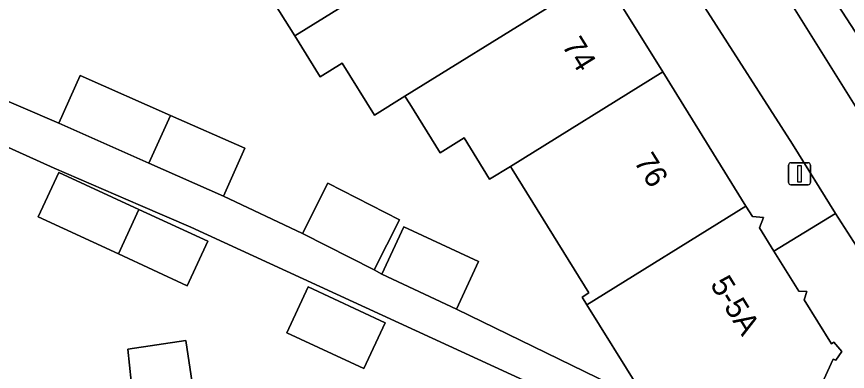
# Model space of a CAD drawing. Extents: x 159279 to 160377, y 384531 to 385888.
# Drawn here: x 160010.28 to 160048.02, y 384966.34 to 384982.45 of the extents above; entities that cross this region are included whole.
import ezdxf

# ---------------------------------------------------------------- set-up
doc = ezdxf.new("R2010")
doc.units = 0
for name, color, linetype in [('IMGEO_Erf', 7, 'Continuous'), ('IMGEO_Lichtmast', 7, 'Continuous'), ('IMGEO_Pand', 7, 'Continuous'), ('IMGEO_Pand_nummerreeks', 7, 'Continuous'), ('IMGEO_Parkeervlak_open', 7, 'Continuous'), ('IMGEO_Rijbaan_lokaal_open', 7, 'Continuous'), ('IMGEO_Voetpad_open', 7, 'Continuous')]:
    doc.layers.add(name, color=color, linetype=linetype)

msp = doc.modelspace()

# ---------------------------------------------------------------- linework, layer by layer
at = {"layer": 'IMGEO_Erf'}
for points in [[(160038.558, 384965.539), (160036.189, 384969.356), (160035.971, 384969.707), (160036.278, 384969.898), (160032.791, 384975.516), (160032.709, 384975.649), (160031.767, 384975.064), (160030.604, 384976.938), (160029.517, 384976.263), (160028.139, 384978.482), (160027.921, 384978.834), (160026.536, 384977.974), (160025.066, 384980.342), (160024.065, 384979.721), (160022.918, 384981.57), (160021.785, 384983.395)], [(160001.717, 384982.113), (160012.201, 384977.604), (160013.161, 384979.776), (160017.263, 384977.962), (160020.639, 384976.47), (160019.679, 384974.298), (160023.26, 384972.606), (160024.412, 384974.881), (160027.678, 384973.228), (160026.527, 384970.953), (160026.868, 384970.751), (160027.873, 384972.906), (160031.266, 384971.324), (160030.261, 384969.169), (160038.413, 384965.194)], [(160037.852, 384963.858), (160018.2, 384972.885), (160015.912, 384973.87), (160011.982, 384975.562), (160009.612, 384976.64), (160008.738, 384974.72), (160003.588, 384977.063), (160004.61, 384979.318), (160001.005, 384980.958), (159998.701, 384980.993), (159995.384, 384980.544), (159995.681, 384978.352), (159992.591, 384977.933), (159988.124, 384977.328), (159987.884, 384979.107), (159984.967, 384978.705)], [(160015.479, 384965.894), (160015.338, 384967.344), (160017.969, 384967.74), (160018.35, 384965.212)]]:
    msp.add_lwpolyline(points, dxfattribs=at)
for points in [[(160011.259, 384973.359), (160012.192, 384975.376), (160015.832, 384973.694), (160018.959, 384972.248), (160018.027, 384970.23), (160014.915, 384971.669)], [(160023.527, 384970.171), (160027.021, 384968.541), (160026.052, 384966.462), (160022.557, 384968.092)]]:
    msp.add_lwpolyline(points, close=True, dxfattribs=at)
at = {"layer": 'IMGEO_Lichtmast'}
for p, q in [((160045.347, 384974.91), (160045.347, 384975.71)), ((160045.347, 384975.71), (160045.347, 384974.91)), ((160045.447, 384975.81), (160046.237, 384975.81)), ((160046.237, 384975.81), (160045.447, 384975.81)), ((160046.337, 384975.71), (160046.337, 384974.91)), ((160046.337, 384974.91), (160046.337, 384975.71)), ((160046.237, 384974.81), (160045.447, 384974.81)), ((160045.447, 384974.81), (160046.237, 384974.81))]:
    msp.add_line(p, q, dxfattribs=at)
msp.add_lwpolyline([(160045.767, 384975.685), (160045.917, 384975.685), (160045.917, 384974.935), (160045.767, 384974.935), (160045.767, 384975.685)], dxfattribs=at)
for centre, start, end in [((160045.447, 384975.71), 90, 180), ((160045.447, 384975.71), 90, 180), ((160046.237, 384975.71), 0, 90), ((160046.237, 384975.71), 360, 90), ((160045.447, 384974.91), 180, 270), ((160045.447, 384974.91), 180, 270), ((160046.237, 384974.91), 270, 0), ((160046.237, 384974.91), 270, 0)]:
    msp.add_arc(centre, 0.1, start, end, dxfattribs=at)
at = {"layer": 'IMGEO_Pand'}
for points in [[(160021.291, 384986.401), (160022.775, 384984.01), (160021.785, 384983.395), (160022.918, 384981.57), (160031.758, 384987.056), (160029.14, 384991.273)], [(160034.374, 384982.839), (160031.758, 384987.056), (160022.918, 384981.57), (160024.065, 384979.721), (160025.066, 384980.342), (160026.536, 384977.974), (160027.921, 384978.834)], [(160039.627, 384979.943), (160036.87, 384984.386), (160034.374, 384982.839), (160027.921, 384978.834), (160028.139, 384978.482), (160029.517, 384976.263), (160030.604, 384976.938), (160031.767, 384975.064), (160032.709, 384975.649)], [(160017.263, 384977.962), (160013.161, 384979.776), (160012.201, 384977.604), (160016.284, 384975.799)], [(160039.627, 384979.943), (160032.709, 384975.649), (160032.791, 384975.516), (160036.278, 384969.898), (160035.971, 384969.707), (160036.189, 384969.356), (160043.41, 384973.848)], [(160016.284, 384975.799), (160019.679, 384974.298), (160020.639, 384976.47), (160017.263, 384977.962)], [(160014.915, 384971.669), (160015.832, 384973.694), (160012.192, 384975.376), (160011.259, 384973.359)], [(160023.26, 384972.606), (160026.527, 384970.953), (160027.678, 384973.228), (160024.412, 384974.881)], [(160015.832, 384973.694), (160014.915, 384971.669), (160018.027, 384970.23), (160018.959, 384972.248)], [(160026.868, 384970.751), (160030.261, 384969.169), (160031.266, 384971.324), (160027.873, 384972.906)], [(160023.527, 384970.171), (160022.557, 384968.092), (160026.052, 384966.462), (160027.021, 384968.541)], [(160021.219, 384962.742), (160020.792, 384965.579), (160018.35, 384965.212), (160017.969, 384967.74), (160015.338, 384967.344), (160015.479, 384965.894), (160016.975, 384955.951), (160022.126, 384956.726)]]:
    msp.add_lwpolyline(points, close=True, dxfattribs=at)
msp.add_lwpolyline([(160046.521, 384965.049), (160047.379, 384966.895), (160047.497, 384966.841), (160047.76, 384967.235), (160047.401, 384967.665), (160047.29, 384967.596), (160046.051, 384969.593), (160046.183, 384969.969), (160045.813, 384969.974), (160044.68, 384971.801), (160044.02, 384972.864), (160044.203, 384973.33), (160043.704, 384973.374), (160043.41, 384973.848), (160036.189, 384969.356), (160038.558, 384965.539)], dxfattribs=at)
at = {"layer": 'IMGEO_Parkeervlak_open'}
for points in [[(160027.358, 385012.029), (160027.858, 385011.23), (160051.175, 384973.916)], [(160052.331, 384975.491), (160051.035, 384977.568), (160050.099, 384979.114), (160047.407, 384983.276), (160046.86, 384982.937)]]:
    msp.add_lwpolyline(points, dxfattribs=at)
at = {"layer": 'IMGEO_Rijbaan_lokaal_open'}
msp.add_lwpolyline([(160027.858, 385011.23), (160025.016, 385009.463), (160026.084, 385007.744), (160041.435, 384983.037), (160041.541, 384982.866), (160045.525, 384976.659), (160047.481, 384973.51), (160048.972, 384971.174), (160051.804, 384973.014), (160051.175, 384973.916)], close=True, dxfattribs=at)
at = {"layer": 'IMGEO_Voetpad_open'}
for points in [[(159923.113, 385158.232), (159923.84, 385157.774), (159932.885, 385151.513), (159935.68, 385146.963), (159938.207, 385142.813), (159938.747, 385141.945), (159938.851, 385141.777), (159943.285, 385134.642), (159945.596, 385130.93), (160000, 385043.691), (160012.455, 385023.657), (160013.107, 385022.609), (160027.163, 385000), (160036.87, 384984.386), (160039.627, 384979.943), (160043.41, 384973.848), (160043.704, 384973.374), (160044.203, 384973.33), (160044.02, 384972.864), (160044.68, 384971.801), (160047.481, 384973.51), (160045.525, 384976.659), (160041.541, 384982.866), (160041.435, 384983.037)], [(160046.86, 384982.937), (160047.407, 384983.276), (160050.099, 384979.114), (160051.035, 384977.568), (160052.331, 384975.491), (160052.561, 384975.122), (160053.932, 384975.941), (160038.976, 385000), (160022.21, 385026.971), (160021.61, 385027.936), (160002.598, 385058.52)], [(160038.413, 384965.194), (160030.261, 384969.169), (160026.868, 384970.751), (160026.527, 384970.953), (160023.26, 384972.606), (160019.679, 384974.298), (160016.284, 384975.799), (160012.201, 384977.604), (160001.717, 384982.113), (159999.286, 384984.698), (159999.026, 384985.111), (159996.769, 384988.706), (159994.384, 384992.504), (159994.659, 384992.687), (159993.997, 384993.684), (159993.809, 384993.559), (159991.55, 384997.157), (159989.167, 385000.952), (159988.144, 385002.821), (159985.98, 385006.088), (159987.891, 385007.354), (160002.207, 385015.82)], [(159958.81, 384955.308), (159957.075, 384966.848), (159956.988, 384967.43), (159962.811, 384968.306), (159967.425, 384976.341), (159971.413, 384976.948), (159974.753, 384977.456), (159977.599, 384977.872), (159981.822, 384978.514), (159984.928, 384978.987), (159984.967, 384978.705), (159987.884, 384979.107), (159987.828, 384979.521), (159992.262, 384980.121), (159995.384, 384980.544), (159998.701, 384980.993), (160001.005, 384980.958), (160004.61, 384979.318), (160009.763, 384976.973), (160009.612, 384976.64), (160011.982, 384975.562), (160015.912, 384973.87), (160018.2, 384972.885), (160037.852, 384963.858)], [(160050.306, 384969.012), (160048.972, 384971.174), (160047.481, 384973.51), (160044.68, 384971.801), (160045.813, 384969.974), (160046.183, 384969.969), (160046.051, 384969.593), (160047.29, 384967.596), (160047.401, 384967.665), (160047.76, 384967.235), (160047.497, 384966.841), (160047.379, 384966.895), (160046.521, 384965.049)]]:
    msp.add_lwpolyline(points, dxfattribs=at)

# ---------------------------------------------------------------- texts
at = {"layer": 'IMGEO_Pand_nummerreeks'}
for s, rotation, p in [('74', 301.8219, (160035.027, 384981.136)), ('76', 301.8219, (160038.296, 384975.868)), ('5-5A', 301.8276, (160041.759, 384970.288))]:
    msp.add_text(s, height=1, rotation=rotation, dxfattribs=at).set_placement(p)

doc.saveas('drawing.dxf')
